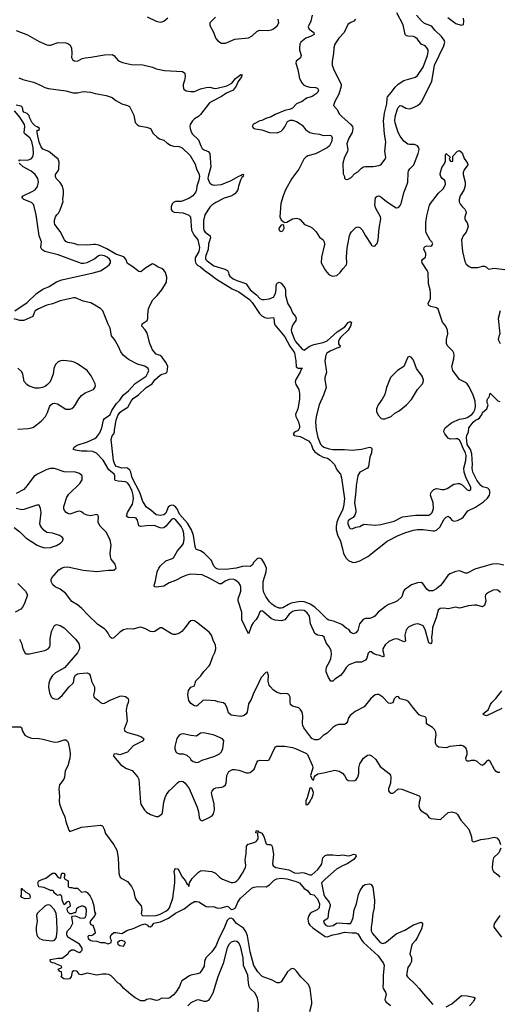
# Model space of a CAD drawing. Header units: inches. Extents: x 2134017 to 2292458, y 756222 to 916513.
# Tile 286 of 387: x 2222548 to 2227544, y 892085 to 902344. Entities that reach past the tile are written whole.
import ezdxf

# ---------------------------------------------------------------- set-up
doc = ezdxf.new("R2010")
doc.units = ezdxf.units.IN
doc.header["$MEASUREMENT"] = 0
doc.layers.add('C2829', color=7, linetype='Continuous')
doc.layers.add('C2920', color=7, linetype='Continuous')

msp = doc.modelspace()

# ---------------------------------------------------------------- linework, layer by layer
at = {"layer": 'C2829', "color": 5}
for points, elevation in [([(2222497, 899310), (2222624, 899396), (2222723, 899490), (2222790, 899536), (2222855, 899565), (2222930, 899612), (2222987, 899633), (2223314, 899706), (2223390, 899728), (2223450, 899765), (2223479, 899790), (2223492, 899810), (2223492, 899830), (2223482, 899850), (2223459, 899870), (2223430, 899884), (2223390, 899890), (2223370, 899884), (2223329, 899851), (2223248, 899812), (2223217, 899803), (2223190, 899803), (2222950, 899894), (2222810, 899930), (2222779, 899950), (2222769, 899970), (2222772, 900000)], 280), ([(2223316, 900000), (2223255, 899995), (2223150, 899997), (2223142, 900000)], 260), ([(2227590, 896660), (2227530, 896673), (2227470, 896671), (2227290, 896620), (2227210, 896577), (2227190, 896578), (2227130, 896600), (2227090, 896595), (2227030, 896570), (2227006, 896554), (2226950, 896470), (2226930, 896447), (2226890, 896412), (2226850, 896394), (2226810, 896393), (2226789, 896410), (2226746, 896470), (2226730, 896479), (2226690, 896477), (2226630, 896455), (2226557, 896403), (2226547, 896390), (2226528, 896332), (2226483, 896290), (2226450, 896271), (2226390, 896250), (2226357, 896230), (2226283, 896170), (2226247, 896130), (2226230, 896118), (2226194, 896106), (2226150, 896105), (2226125, 896095), (2226088, 896050), (2226070, 895981), (2226050, 895957), (2226025, 895945), (2225998, 895958), (2225975, 895990), (2225950, 896004), (2225903, 896043), (2225816, 896076), (2225768, 896088), (2225750, 896098), (2225679, 896170), (2225621, 896221), (2225574, 896254), (2225533, 896273), (2225510, 896279), (2225470, 896282), (2225377, 896263), (2225348, 896252), (2225290, 896217), (2225270, 896212), (2225250, 896214), (2225210, 896230), (2225170, 896257), (2225150, 896278), (2225110, 896334), (2225090, 896374), (2225083, 896410), (2225083, 896490), (2225114, 896590), (2225117, 896630), (2225099, 896679), (2225070, 896724), (2225050, 896733), (2225030, 896730), (2225017, 896723), (2224985, 896690), (2224970, 896661), (2224950, 896646), (2224910, 896650), (2224870, 896647), (2224803, 896630), (2224696, 896616), (2224610, 896618), (2224590, 896628), (2224570, 896650), (2224544, 896710), (2224470, 896787), (2224430, 896810), (2224390, 896822), (2224382, 896830), (2224374, 896854), (2224358, 896970), (2224336, 897030), (2224297, 897097), (2224213, 897190), (2224188, 897248), (2224170, 897269), (2224150, 897282), (2224130, 897285), (2224110, 897278), (2224096, 897264), (2224070, 897203), (2224050, 897185), (2224010, 897178), (2223970, 897184), (2223914, 897234), (2223870, 897264), (2223830, 897324), (2223799, 897419), (2223719, 897570), (2223706, 897630), (2223695, 897650), (2223670, 897670), (2223650, 897674), (2223610, 897671), (2223570, 897685), (2223557, 897690), (2223538, 897710), (2223525, 897750), (2223500, 897970), (2223511, 898009), (2223529, 898030), (2223536, 898050), (2223535, 898070), (2223551, 898171), (2223570, 898220), (2223590, 898250), (2223610, 898270), (2223675, 898305), (2223710, 898369), (2223730, 898396), (2223785, 898435), (2223865, 898510), (2223927, 898550), (2223955, 898590), (2224010, 898639), (2224030, 898651), (2224070, 898660), (2224084, 898676), (2224090, 898730), (2224072, 898770), (2224029, 898830), (2224010, 898844), (2223970, 898860), (2223930, 898905), (2223902, 898970), (2223877, 899077), (2223854, 899114), (2223819, 899150), (2223825, 899175), (2223875, 899210), (2223882, 899230), (2223882, 899270), (2223890, 899330), (2223906, 899374), (2223935, 899425), (2223981, 899470), (2224030, 899529), (2224077, 899610), (2224080, 899660), (2224067, 899710), (2224050, 899734), (2224030, 899750), (2223990, 899766), (2223950, 899792), (2223930, 899799), (2223861, 899759), (2223810, 899715), (2223790, 899721), (2223716, 899776), (2223670, 899804), (2223652, 899850), (2223634, 899874), (2223550, 899901), (2223457, 899957), (2223373, 899993), (2223336, 900000)], 260), ([(2224414, 900000), (2224421, 899970), (2224414, 899930), (2224376, 899864), (2224374, 899830), (2224384, 899804), (2224404, 899784), (2224430, 899769), (2224483, 899723), (2224510, 899707), (2224599, 899639), (2224761, 899541), (2224830, 899509), (2224942, 899430), (2224970, 899398), (2225044, 899284), (2225070, 899258), (2225101, 899241), (2225130, 899235), (2225190, 899240), (2225200, 899210), (2225199, 899190), (2225204, 899164), (2225310, 899041), (2225363, 898943), (2225410, 898871), (2225424, 898790), (2225428, 898728), (2225450, 898712), (2225492, 898712), (2225480, 898700), (2225470, 898670), (2225424, 898596), (2225418, 898570), (2225424, 898544), (2225454, 898490), (2225461, 898450), (2225462, 898390), (2225446, 898290), (2225422, 898230), (2225423, 898210), (2225453, 898153), (2225463, 898110), (2225463, 898090), (2225450, 898062), (2225410, 898046), (2225396, 898030), (2225406, 898010), (2225470, 898000), (2225555, 897955), (2225578, 897930), (2225589, 897910), (2225601, 897870), (2225621, 897841), (2225670, 897805), (2225710, 897787), (2225754, 897774), (2225779, 897759), (2225827, 897710), (2225852, 897652), (2225888, 897608), (2225899, 897570), (2225930, 897350), (2225920, 897270), (2225910, 897233), (2225868, 897152), (2225852, 897110), (2225844, 897064), (2225844, 897030), (2225858, 896978), (2225888, 896910), (2225912, 896830), (2225921, 896781), (2225950, 896732), (2225974, 896710), (2226010, 896691), (2226030, 896687), (2226050, 896690), (2226090, 896705), (2226173, 896750), (2226374, 896910), (2226490, 896969), (2226570, 897000), (2226650, 897026), (2226690, 897033), (2226751, 897031), (2226850, 897017), (2226870, 897018), (2226890, 897026), (2226923, 897057), (2226970, 897139), (2226990, 897162), (2227010, 897170), (2227030, 897156), (2227049, 897129), (2227070, 897118), (2227110, 897126), (2227150, 897147), (2227170, 897163), (2227215, 897225), (2227297, 897263), (2227379, 897321), (2227420, 897359), (2227442, 897390), (2227446, 897410), (2227445, 897430), (2227438, 897450), (2227423, 897463), (2227370, 897478), (2227350, 897490), (2227310, 897545), (2227268, 897630), (2227262, 897670), (2227266, 897710), (2227259, 897819), (2227244, 897864), (2227210, 897916), (2227201, 897990), (2227205, 898010), (2227223, 898050), (2227228, 898090), (2227239, 898110), (2227270, 898151), (2227295, 898170), (2227320, 898180), (2227342, 898198), (2227365, 898235), (2227370, 898251), (2227415, 898290), (2227429, 898330), (2227419, 898350), (2227416, 898384), (2227423, 898397), (2227438, 898410), (2227450, 898454), (2227530, 898371), (2227550, 898365)], 260), ([(2224514, 900000), (2224512, 899950), (2224487, 899887), (2224482, 899870), (2224484, 899850), (2224501, 899830), (2224570, 899778), (2224684, 899744), (2224711, 899731), (2224724, 899710), (2224727, 899690), (2224737, 899670), (2224770, 899644), (2224810, 899625), (2224883, 899603), (2224907, 899590), (2224949, 899530), (2225016, 899476), (2225050, 899440), (2225070, 899429), (2225093, 899427), (2225145, 899435), (2225190, 899452), (2225214, 899490), (2225220, 899530), (2225218, 899570), (2225226, 899594), (2225230, 899600), (2225250, 899608), (2225270, 899599), (2225311, 899550), (2225316, 899530), (2225315, 899470), (2225342, 899382), (2225373, 899333), (2225391, 899290), (2225420, 899250), (2225427, 899230), (2225424, 899210), (2225396, 899170), (2225381, 899139), (2225376, 899110), (2225379, 899090), (2225410, 899010), (2225422, 898990), (2225490, 898910), (2225510, 898902), (2225563, 898937), (2225610, 898959), (2225710, 898982), (2225750, 898998), (2225855, 899090), (2225936, 899144), (2225970, 899187), (2225990, 899200), (2226003, 899190), (2225993, 899150), (2225971, 899110), (2225889, 899031), (2225874, 899010), (2225868, 898990), (2225868, 898968), (2225875, 898955), (2225885, 898950), (2225881, 898930), (2225850, 898922), (2225781, 898890), (2225747, 898870), (2225735, 898850), (2225725, 898790), (2225743, 898670), (2225727, 898613), (2225727, 898593), (2225740, 898510), (2225714, 898430), (2225668, 898332), (2225635, 898210), (2225629, 898150), (2225635, 898070), (2225653, 897990), (2225682, 897922), (2225690, 897909), (2225716, 897890), (2225770, 897871), (2225810, 897864), (2225930, 897867), (2226010, 897858), (2226110, 897870), (2226190, 897890), (2226206, 897886), (2226215, 897875), (2226214, 897830), (2226195, 897785), (2226180, 897690), (2226171, 897670), (2226090, 897631), (2226070, 897593), (2226052, 897492), (2226050, 897430), (2226034, 897310), (2226050, 897230), (2226049, 897211), (2226038, 897182), (2226023, 897157), (2225990, 897141), (2225970, 897123), (2225965, 897110), (2225966, 897090), (2225984, 897050), (2225990, 897044), (2226010, 897039), (2226050, 897055), (2226090, 897063), (2226133, 897087), (2226250, 897077), (2226310, 897084), (2226450, 897119), (2226535, 897165), (2226670, 897182), (2226810, 897183), (2226830, 897195), (2226843, 897210), (2226858, 897250), (2226856, 897310), (2226828, 897390), (2226830, 897410), (2226836, 897424), (2226863, 897450), (2226890, 897458), (2226950, 897448), (2226971, 897449), (2227000, 897460), (2227070, 897503), (2227111, 897511), (2227130, 897510), (2227158, 897498), (2227210, 897444), (2227230, 897438), (2227246, 897450), (2227247, 897470), (2227196, 897576), (2227177, 897630), (2227176, 897670), (2227194, 897750), (2227197, 897803), (2227191, 897830), (2227163, 897883), (2227148, 897930), (2227130, 897962), (2227110, 897975), (2227090, 897978), (2227033, 897973), (2227010, 897984), (2226975, 898030), (2226967, 898050), (2226968, 898070), (2226980, 898090), (2227050, 898147), (2227130, 898180), (2227190, 898191), (2227210, 898198), (2227256, 898230), (2227276, 898250), (2227290, 898278), (2227295, 898315), (2227292, 898370), (2227273, 898430), (2227230, 898519), (2227210, 898550), (2227190, 898565), (2227130, 898595), (2227060, 898690), (2227051, 898730), (2227069, 898810), (2227073, 898850), (2227069, 898870), (2227058, 898890), (2227004, 898944), (2226993, 898970), (2226993, 899010), (2227008, 899070), (2227003, 899110), (2226986, 899150), (2226953, 899193), (2226907, 899327), (2226890, 899342), (2226830, 899356), (2226806, 899370), (2226804, 899390), (2226826, 899434), (2226827, 899493), (2226823, 899530), (2226806, 899590), (2226802, 899710), (2226792, 899732), (2226740, 899810), (2226736, 899830), (2226746, 899850), (2226775, 899870), (2226780, 899890), (2226777, 899910), (2226757, 899950), (2226760, 899970), (2226770, 899979), (2226790, 899987), (2226830, 899984), (2226841, 899990), (2226847, 900000)], 280), ([(2225723, 900000), (2225692, 899870), (2225689, 899810), (2225734, 899730), (2225768, 899690), (2225790, 899677), (2225810, 899673), (2225850, 899680), (2225887, 899710), (2225913, 899747), (2225951, 899789), (2225956, 899810), (2225953, 899870), (2225958, 899962), (2225965, 900000)], 320), ([(2226208, 900000), (2226210, 899996), (2226230, 899985), (2226250, 899988), (2226260, 900000)], 320), ([(2227153, 900000), (2227159, 899930), (2227184, 899824), (2227198, 899798), (2227230, 899771), (2227250, 899763), (2227320, 899760), (2227370, 899775), (2227390, 899774), (2227410, 899764), (2227430, 899743), (2227490, 899755), (2227601, 899741)], 280), ([(2227557, 896377), (2227530, 896399), (2227510, 896404), (2227480, 896400), (2227430, 896376), (2227410, 896360), (2227401, 896350), (2227396, 896330), (2227403, 896290), (2227397, 896263), (2227390, 896239), (2227370, 896226), (2227310, 896245), (2227285, 896245), (2227222, 896238), (2227130, 896214), (2227090, 896222), (2227010, 896205), (2226967, 896213), (2226929, 896210), (2226907, 896190), (2226887, 896113), (2226848, 896010), (2226846, 895954), (2226836, 895910), (2226842, 895870), (2226837, 895850), (2226830, 895842), (2226810, 895850), (2226771, 895991), (2226750, 896027), (2226710, 896047), (2226690, 896050), (2226658, 896042), (2226603, 896017), (2226575, 895985), (2226560, 895930), (2226568, 895870), (2226550, 895863), (2226490, 895889), (2226470, 895892), (2226450, 895890), (2226394, 895866), (2226354, 895830), (2226330, 895790), (2226329, 895769), (2226341, 895730), (2226340, 895710), (2226330, 895706), (2226299, 895719), (2226265, 895725), (2226237, 895737), (2226210, 895759), (2226190, 895757), (2226178, 895742), (2226164, 895690), (2226150, 895670), (2226110, 895651), (2226050, 895649), (2225978, 895622), (2225947, 895593), (2225922, 895550), (2225890, 895510), (2225830, 895471), (2225810, 895453), (2225790, 895450), (2225763, 895490), (2225741, 895550), (2225740, 895570), (2225744, 895596), (2225780, 895660), (2225790, 895687), (2225797, 895730), (2225791, 895770), (2225770, 895808), (2225739, 895850), (2225721, 895910), (2225703, 895923), (2225650, 895932), (2225622, 895950), (2225576, 896050), (2225565, 896130), (2225543, 896163), (2225510, 896188), (2225470, 896193), (2225414, 896186), (2225390, 896178), (2225356, 896150), (2225310, 896091), (2225270, 896081), (2225209, 896089), (2225170, 896101), (2225090, 896169), (2225070, 896183), (2225060, 896180), (2225050, 896173), (2225032, 896130), (2225010, 896094), (2224980, 896060), (2224961, 896030), (2224950, 895989), (2224930, 895944), (2224898, 896018), (2224860, 896090), (2224860, 896170), (2224825, 896290), (2224825, 896310), (2224850, 896391), (2224852, 896430), (2224848, 896448), (2224830, 896476), (2224790, 896506), (2224770, 896513), (2224730, 896510), (2224687, 896493), (2224650, 896467), (2224630, 896466), (2224530, 896523), (2224450, 896558), (2224330, 896566), (2224290, 896557), (2224242, 896538), (2224170, 896501), (2224104, 896476), (2224050, 896441), (2223972, 896432), (2223955, 896435), (2223950, 896442), (2223947, 896450), (2223963, 896497), (2223979, 896590), (2223997, 896630), (2224011, 896650), (2224070, 896706), (2224130, 896725), (2224150, 896738), (2224190, 896810), (2224238, 896862), (2224253, 896887), (2224261, 896930), (2224259, 896990), (2224248, 897030), (2224230, 897064), (2224170, 897137), (2224150, 897145), (2224130, 897135), (2224070, 897065), (2224050, 897051), (2224030, 897045), (2224010, 897049), (2223950, 897073), (2223869, 897071), (2223810, 897062), (2223790, 897070), (2223776, 897130), (2223761, 897150), (2223750, 897155), (2223677, 897157), (2223660, 897170), (2223669, 897210), (2223723, 897297), (2223734, 897350), (2223731, 897390), (2223719, 897430), (2223690, 897490), (2223673, 897513), (2223650, 897529), (2223574, 897534), (2223543, 897543), (2223539, 897550), (2223540, 897590), (2223531, 897610), (2223475, 897655), (2223416, 897756), (2223347, 897827), (2223310, 897843), (2223251, 897849), (2223190, 897847), (2223130, 897859), (2223105, 897870), (2223115, 897890), (2223148, 897910), (2223254, 897946), (2223330, 897980), (2223350, 897996), (2223381, 898039), (2223405, 898090), (2223419, 898170), (2223430, 898187), (2223470, 898212), (2223490, 898230), (2223509, 898271), (2223556, 898344), (2223590, 898380), (2223625, 898430), (2223682, 898478), (2223750, 898553), (2223846, 898614), (2223864, 898630), (2223887, 898670), (2223893, 898690), (2223886, 898710), (2223850, 898735), (2223775, 898755), (2223682, 898802), (2223624, 898850), (2223602, 898882), (2223577, 898937), (2223536, 899010), (2223505, 899050), (2223491, 899130), (2223470, 899170), (2223415, 899310), (2223390, 899335), (2223290, 899395), (2223210, 899410), (2223130, 899444), (2223110, 899446), (2222970, 899415), (2222890, 899384), (2222830, 899369), (2222742, 899330), (2222709, 899310), (2222697, 899290), (2222685, 899250), (2222590, 899209), (2222550, 899208), (2222490, 899226)], 280), ([(2227553, 899310), (2227533, 899230), (2227550, 899070), (2227538, 899042), (2227532, 899010), (2227552, 898970)], 280), ([(2222530, 898078), (2222635, 898085), (2222669, 898090), (2222690, 898099), (2222770, 898162), (2222815, 898210), (2222838, 898250), (2222857, 898310), (2222870, 898328), (2222890, 898344), (2222910, 898349), (2222941, 898341), (2223030, 898287), (2223070, 898286), (2223090, 898294), (2223110, 898309), (2223130, 898334), (2223165, 898395), (2223191, 898429), (2223230, 898456), (2223315, 898490), (2223331, 898510), (2223337, 898530), (2223335, 898550), (2223292, 898632), (2223250, 898690), (2223150, 898758), (2223116, 898776), (2223090, 898783), (2223007, 898793), (2222972, 898788), (2222950, 898780), (2222922, 898750), (2222902, 898710), (2222897, 898650), (2222865, 898570), (2222839, 898541), (2222816, 898524), (2222784, 898510), (2222750, 898503), (2222710, 898505), (2222647, 898527), (2222622, 898542), (2222595, 898575), (2222582, 898650), (2222570, 898675), (2222530, 898712)], 320), ([(2227550, 894501), (2227530, 894501), (2227510, 894512), (2227495, 894530), (2227450, 894615), (2227430, 894627), (2227410, 894619), (2227390, 894590), (2227370, 894574), (2227350, 894579), (2227313, 894613), (2227290, 894624), (2227250, 894625), (2227230, 894618), (2227210, 894618), (2227199, 894630), (2227196, 894650), (2227208, 894690), (2227210, 894715), (2227197, 894750), (2227170, 894774), (2227150, 894783), (2227130, 894783), (2227030, 894771), (2226990, 894758), (2226910, 894763), (2226890, 894782), (2226880, 894810), (2226879, 894850), (2226885, 894890), (2226882, 894922), (2226868, 894948), (2226848, 894968), (2226786, 895006), (2226787, 895050), (2226781, 895070), (2226770, 895079), (2226730, 895089), (2226710, 895102), (2226649, 895170), (2226599, 895239), (2226570, 895255), (2226539, 895259), (2226510, 895269), (2226490, 895293), (2226470, 895289), (2226450, 895269), (2226433, 895227), (2226410, 895218), (2226390, 895224), (2226330, 895285), (2226290, 895313), (2226270, 895314), (2226250, 895308), (2226204, 895270), (2226136, 895184), (2226044, 895136), (2225990, 895093), (2225970, 895061), (2225962, 895030), (2225949, 895011), (2225930, 895001), (2225870, 894999), (2225842, 894990), (2225810, 894968), (2225751, 894909), (2225710, 894884), (2225670, 894846), (2225650, 894839), (2225621, 894841), (2225590, 894854), (2225507, 894967), (2225496, 894990), (2225493, 895010), (2225496, 895090), (2225490, 895130), (2225470, 895161), (2225454, 895174), (2225390, 895190), (2225370, 895209), (2225365, 895230), (2225365, 895285), (2225352, 895312), (2225330, 895322), (2225270, 895320), (2225230, 895332), (2225190, 895358), (2225157, 895397), (2225147, 895410), (2225135, 895450), (2225140, 895510), (2225130, 895544), (2225110, 895543), (2225064, 895490), (2225014, 895386), (2224985, 895335), (2224958, 895262), (2224930, 895217), (2224918, 895130), (2224907, 895110), (2224887, 895093), (2224850, 895085), (2224750, 895099), (2224723, 895123), (2224710, 895170), (2224690, 895210), (2224670, 895227), (2224610, 895237), (2224587, 895247), (2224487, 895253), (2224455, 895250), (2224401, 895199), (2224390, 895192), (2224370, 895193), (2224330, 895218), (2224310, 895249), (2224299, 895310), (2224307, 895353), (2224330, 895388), (2224370, 895403), (2224374, 895430), (2224384, 895456), (2224433, 895507), (2224466, 895554), (2224522, 895610), (2224533, 895630), (2224559, 895710), (2224580, 895750), (2224592, 895790), (2224588, 895830), (2224565, 895870), (2224546, 895930), (2224523, 895963), (2224390, 896066), (2224370, 896080), (2224350, 896085), (2224330, 896080), (2224310, 896063), (2224273, 896010), (2224237, 895970), (2224207, 895950), (2224170, 895937), (2224150, 895937), (2224130, 895944), (2224030, 896007), (2224010, 896007), (2223955, 895970), (2223930, 895966), (2223910, 895970), (2223850, 896002), (2223810, 896013), (2223790, 896011), (2223730, 895993), (2223670, 895996), (2223630, 895986), (2223590, 895962), (2223530, 895904), (2223510, 895896), (2223490, 895910), (2223470, 895952), (2223450, 895979), (2223430, 895998), (2223363, 896043), (2223260, 896140), (2223195, 896210), (2223150, 896248), (2223090, 896282), (2223025, 896370), (2222970, 896410), (2222916, 896436), (2222894, 896454), (2222876, 896490), (2222875, 896510), (2222882, 896530), (2222957, 896610), (2222990, 896634), (2223010, 896641), (2223050, 896642), (2223210, 896609), (2223350, 896596), (2223468, 896608), (2223530, 896608), (2223553, 896630), (2223541, 896670), (2223502, 896722), (2223492, 896750), (2223491, 896790), (2223499, 896870), (2223490, 896926), (2223450, 897003), (2223386, 897066), (2223371, 897090), (2223365, 897110), (2223368, 897168), (2223361, 897181), (2223349, 897189), (2223290, 897176), (2223250, 897180), (2223216, 897196), (2223190, 897215), (2223170, 897222), (2223150, 897220), (2223070, 897193), (2223050, 897198), (2223032, 897210), (2223015, 897230), (2223008, 897248), (2223008, 897270), (2223037, 897370), (2223060, 897400), (2223175, 897510), (2223197, 897550), (2223200, 897570), (2223198, 897590), (2223170, 897616), (2223130, 897631), (2223010, 897633), (2222910, 897668), (2222870, 897667), (2222830, 897658), (2222732, 897610), (2222696, 897584), (2222627, 897490), (2222590, 897450), (2222510, 897407)], 320), ([(2222490, 897052), (2222549, 897009), (2222610, 896946), (2222730, 896869), (2222770, 896850), (2222810, 896842), (2222870, 896843), (2222930, 896865), (2222972, 896890), (2222992, 896910), (2223001, 896930), (2222999, 896939), (2222995, 896950), (2222961, 896970), (2222890, 896992), (2222830, 897002), (2222802, 897022), (2222777, 897050), (2222764, 897070), (2222758, 897090), (2222770, 897210), (2222765, 897250), (2222750, 897285), (2222726, 897286), (2222590, 897240), (2222570, 897238), (2222510, 897252)], 340), ([(2222529, 896469), (2222607, 896390), (2222628, 896350), (2222599, 896261), (2222578, 896222), (2222558, 896202), (2222502, 896170)], 320), ([(2222547, 895890), (2222565, 895846), (2222579, 895790), (2222603, 895743), (2222616, 895736), (2222650, 895735), (2222809, 895770), (2222846, 895790), (2222860, 895810), (2222864, 895830), (2222866, 895894), (2222880, 895970), (2222910, 896030), (2222930, 896042), (2222970, 896031), (2223010, 896006), (2223130, 895890), (2223163, 895843), (2223170, 895810), (2223169, 895790), (2223150, 895747), (2223014, 895590), (2222922, 895538), (2222890, 895510), (2222866, 895474), (2222851, 895430), (2222847, 895390), (2222857, 895330), (2222874, 895290), (2222890, 895275), (2222910, 895266), (2222930, 895264), (2222950, 895269), (2222990, 895304), (2223060, 895390), (2223103, 895430), (2223112, 895450), (2223116, 895490), (2223130, 895515), (2223150, 895528), (2223170, 895533), (2223250, 895539), (2223270, 895527), (2223281, 895510), (2223297, 895450), (2223326, 895390), (2223326, 895350), (2223317, 895310), (2223321, 895290), (2223330, 895278), (2223370, 895250), (2223391, 895230), (2223410, 895220), (2223430, 895221), (2223490, 895254), (2223590, 895296), (2223610, 895299), (2223651, 895291), (2223676, 895270), (2223680, 895250), (2223677, 895230), (2223664, 895190), (2223658, 895150), (2223666, 895034), (2223636, 894950), (2223644, 894930), (2223670, 894917), (2223770, 894890), (2223816, 894870), (2223841, 894850), (2223834, 894830), (2223730, 894777), (2223670, 894712), (2223590, 894685), (2223554, 894694), (2223530, 894691), (2223526, 894670), (2223600, 894580), (2223661, 894541), (2223720, 894520), (2223780, 894450), (2223789, 894429), (2223806, 894186), (2223810, 894170), (2223848, 894108), (2223870, 894086), (2223910, 894064), (2223970, 894043), (2223990, 894042), (2224030, 894065), (2224037, 894083), (2224049, 894190), (2224062, 894238), (2224076, 894270), (2224106, 894310), (2224141, 894339), (2224190, 894393), (2224210, 894407), (2224230, 894410), (2224250, 894406), (2224270, 894390), (2224312, 894332), (2224398, 894138), (2224410, 894090), (2224416, 894030), (2224426, 894006), (2224450, 893996), (2224523, 894030), (2224551, 894049), (2224568, 894070), (2224577, 894110), (2224574, 894170), (2224548, 894270), (2224546, 894290), (2224553, 894307), (2224570, 894329), (2224590, 894339), (2224653, 894347), (2224670, 894353), (2224690, 894370), (2224698, 894390), (2224706, 894470), (2224728, 894512), (2224765, 894530), (2224790, 894530), (2224830, 894523), (2224910, 894496), (2224930, 894495), (2224950, 894499), (2224990, 894535), (2225017, 894603), (2225030, 894620), (2225051, 894629), (2225130, 894626), (2225147, 894633), (2225204, 894756), (2225213, 894767), (2225227, 894773), (2225310, 894774), (2225390, 894761), (2225428, 894748), (2225537, 894697), (2225546, 894686), (2225597, 894570), (2225600, 894550), (2225595, 894525), (2225576, 894470), (2225590, 894434), (2225602, 894422), (2225610, 894422), (2225615, 894450), (2225629, 894470), (2225653, 894487), (2225730, 894500), (2225830, 894524), (2225875, 894515), (2225912, 894492), (2225932, 894470), (2225952, 894432), (2225970, 894418), (2226030, 894414), (2226050, 894421), (2226071, 894450), (2226080, 894490), (2226081, 894550), (2226091, 894590), (2226130, 894650), (2226170, 894680), (2226190, 894683), (2226220, 894670), (2226257, 894637), (2226301, 894561), (2226398, 894490), (2226412, 894472), (2226415, 894450), (2226412, 894389), (2226388, 894330), (2226388, 894310), (2226402, 894290), (2226410, 894286), (2226435, 894285), (2226450, 894292), (2226490, 894330), (2226528, 894328), (2226710, 894258), (2226716, 894250), (2226719, 894230), (2226708, 894192), (2226704, 894150), (2226717, 894117), (2226730, 894099), (2226781, 894070), (2226801, 894050), (2226810, 894031), (2226830, 894021), (2226930, 894011), (2227010, 894084), (2227050, 894089), (2227095, 894075), (2227110, 894063), (2227142, 894002), (2227225, 893910), (2227253, 893830), (2227258, 893790), (2227270, 893777), (2227290, 893780), (2227350, 893801), (2227430, 893813), (2227490, 893828), (2227518, 893818), (2227543, 893790), (2227557, 893750)], 320), ([(2227570, 895166), (2227410, 895091), (2227382, 895102), (2227372, 895110), (2227427, 895153), (2227451, 895210), (2227465, 895230), (2227508, 895270), (2227570, 895350)], 280), ([(2222430, 894976), (2222556, 894976), (2222568, 894968), (2222577, 894930), (2222602, 894890), (2222632, 894872), (2222670, 894857), (2222750, 894855), (2222790, 894849), (2222910, 894815), (2222950, 894821), (2223010, 894839), (2223030, 894839), (2223045, 894825), (2223051, 894811), (2223069, 894730), (2223074, 894690), (2223069, 894650), (2223050, 894570), (2223023, 894517), (2223016, 894450), (2223007, 894430), (2222963, 894370), (2222954, 894330), (2222962, 894250), (2222958, 894210), (2222964, 894170), (2222994, 894090), (2223019, 894039), (2223029, 893990), (2223059, 893899), (2223070, 893885), (2223190, 893932), (2223390, 893950), (2223410, 893943), (2223429, 893909), (2223443, 893863), (2223530, 893746), (2223560, 893690), (2223575, 893610), (2223581, 893450), (2223586, 893426), (2223595, 893410), (2223610, 893397), (2223670, 893365), (2223714, 893314), (2223732, 893270), (2223752, 893190), (2223770, 893159), (2223812, 893112), (2223817, 893097), (2223820, 893070), (2223814, 893030), (2223822, 893010), (2223885, 893005), (2223970, 893011), (2224010, 893025), (2224070, 893056), (2224092, 893070), (2224107, 893090), (2224143, 893190), (2224163, 893350), (2224163, 893423), (2224157, 893470), (2224163, 893490), (2224170, 893499), (2224190, 893495), (2224210, 893475), (2224238, 893418), (2224274, 893370), (2224290, 893341), (2224305, 893330), (2224310, 893314), (2224317, 893350), (2224344, 893396), (2224410, 893462), (2224430, 893475), (2224450, 893479), (2224550, 893470), (2224587, 893450), (2224630, 893410), (2224659, 893390), (2224750, 893355), (2224770, 893354), (2224790, 893359), (2224810, 893371), (2224830, 893393), (2224870, 893451), (2224901, 893510), (2224903, 893530), (2224895, 893590), (2224907, 893653), (2224910, 893731), (2224928, 893752), (2224990, 893770), (2225010, 893782), (2225032, 893810), (2225028, 893868), (2225009, 893870), (2225012, 893892), (2225030, 893894), (2225038, 893878), (2225050, 893878), (2225070, 893867), (2225090, 893835), (2225116, 893756), (2225129, 893749), (2225156, 893750), (2225170, 893743), (2225177, 893730), (2225191, 893650), (2225182, 893550), (2225188, 893528), (2225217, 893510), (2225350, 893485), (2225410, 893456), (2225448, 893452), (2225490, 893457), (2225510, 893455), (2225570, 893434), (2225590, 893433), (2225653, 893490), (2225685, 893530), (2225694, 893550), (2225704, 893610), (2225730, 893636), (2225750, 893641), (2225810, 893642), (2225870, 893635), (2225910, 893641), (2225970, 893631), (2225990, 893634), (2226030, 893649), (2226045, 893645), (2226054, 893630), (2226030, 893595), (2225959, 893550), (2225910, 893528), (2225848, 893492), (2225730, 893390), (2225693, 893350), (2225715, 893230), (2225726, 893206), (2225771, 893150), (2225782, 893122), (2225783, 893110), (2225763, 893050), (2225756, 892984), (2225748, 892972), (2225711, 892950), (2225718, 892930), (2225730, 892916), (2225750, 892903), (2225770, 892900), (2225814, 892906), (2225849, 892931), (2225866, 892934), (2225954, 892926), (2225992, 892928), (2226008, 892952), (2226023, 892990), (2226032, 893070), (2226056, 893130), (2226078, 893230), (2226095, 893270), (2226130, 893324), (2226146, 893334), (2226190, 893339), (2226210, 893334), (2226225, 893305), (2226243, 893170), (2226239, 893090), (2226225, 893030), (2226217, 892930), (2226208, 892890), (2226209, 892850), (2226223, 892823), (2226303, 892730), (2226330, 892720), (2226350, 892724), (2226370, 892736), (2226470, 892818), (2226561, 892859), (2226650, 892913), (2226730, 892942), (2226745, 892930), (2226745, 892910), (2226732, 892872), (2226690, 892783), (2226672, 892750), (2226637, 892710), (2226628, 892690), (2226613, 892610), (2226629, 892570), (2226630, 892530), (2226616, 892504), (2226590, 892470), (2226576, 892390), (2226586, 892370), (2226672, 892292), (2226710, 892250), (2226750, 892198), (2226850, 892084)], 280), ([(2227559, 893710), (2227538, 893662), (2227483, 893610), (2227476, 893584), (2227470, 893510), (2227473, 893490), (2227484, 893470), (2227530, 893434), (2227550, 893411)], 320), ([(2225570, 892010), (2225591, 892090), (2225591, 892110), (2225573, 892250), (2225555, 892290), (2225478, 892370), (2225431, 892431), (2225410, 892450), (2225390, 892457), (2225370, 892450), (2225337, 892423), (2225270, 892319), (2225250, 892307), (2225230, 892309), (2225170, 892341), (2225090, 892367), (2225070, 892379), (2225030, 892424), (2224988, 892490), (2224950, 892630), (2224919, 892799), (2224902, 892842), (2224878, 892878), (2224806, 892926), (2224772, 892971), (2224750, 892981), (2224730, 892978), (2224710, 892957), (2224675, 892870), (2224624, 892776), (2224590, 892690), (2224550, 892630), (2224486, 892570), (2224473, 892530), (2224470, 892482), (2224439, 892430), (2224419, 892410), (2224399, 892401), (2224330, 892390), (2224317, 892383), (2224237, 892330), (2224225, 892310), (2224213, 892270), (2224174, 892210), (2224150, 892183), (2224110, 892154), (2224090, 892147), (2224030, 892149), (2223990, 892129), (2223970, 892126), (2223910, 892143), (2223870, 892135), (2223850, 892122), (2223810, 892122), (2223750, 892154), (2223706, 892186), (2223633, 892250), (2223594, 892294), (2223569, 892310), (2223501, 892381), (2223475, 892395), (2223450, 892400), (2223410, 892400), (2223350, 892388), (2223250, 892410), (2223190, 892392), (2223170, 892397), (2223150, 892422), (2223138, 892430), (2223110, 892433), (2223096, 892424), (2223085, 892370), (2223065, 892350), (2223050, 892347), (2223008, 892350), (2222978, 892370), (2222986, 892390), (2222982, 892422), (2222967, 892427), (2222949, 892450), (2222986, 892470), (2222982, 892482), (2222930, 892502), (2222910, 892515), (2222890, 892518), (2222869, 892529), (2222866, 892550), (2222950, 892566), (2222990, 892565), (2223048, 892610), (2223064, 892636), (2223087, 892653), (2223110, 892651), (2223150, 892631), (2223170, 892626), (2223185, 892635), (2223198, 892650), (2223199, 892670), (2223169, 892710), (2223050, 892783), (2223039, 892810), (2223040, 892830), (2223046, 892850), (2223077, 892883), (2223101, 892930), (2223090, 892994), (2223098, 893002), (2223130, 893005), (2223174, 892986), (2223216, 892984), (2223229, 892991), (2223239, 893010), (2223244, 893070), (2223235, 893090), (2223222, 893102), (2223210, 893109), (2223190, 893109), (2223163, 893097), (2223141, 893079), (2223130, 893038), (2223110, 893038), (2223090, 893026), (2223070, 893028), (2223049, 893050), (2223043, 893077), (2223046, 893090), (2223078, 893110), (2223075, 893135), (2223066, 893150), (2223055, 893155), (2223034, 893150), (2223022, 893130), (2223010, 893122), (2222989, 893170), (2222988, 893210), (2222970, 893228), (2222950, 893218), (2222930, 893225), (2222905, 893250), (2222902, 893262), (2222889, 893269), (2222868, 893270), (2222802, 893302), (2222746, 893310), (2222735, 893350), (2222748, 893370), (2222788, 893390), (2222821, 893399), (2222890, 893450), (2222912, 893450), (2222950, 893405), (2222962, 893402), (2222970, 893394), (2222976, 893404), (2222978, 893430), (2222986, 893450), (2223011, 893451), (2223018, 893430), (2223012, 893410), (2223013, 893393), (2223051, 893370), (2223054, 893310), (2223070, 893302), (2223090, 893302), (2223110, 893294), (2223150, 893294), (2223190, 893252), (2223230, 893259), (2223251, 893250), (2223281, 893210), (2223301, 893170), (2223319, 893110), (2223327, 893050), (2223336, 893030), (2223331, 893010), (2223284, 892956), (2223278, 892930), (2223290, 892918), (2223311, 892911), (2223331, 892850), (2223333, 892827), (2223310, 892805), (2223290, 892799), (2223270, 892802), (2223263, 892797), (2223258, 892790), (2223261, 892770), (2223290, 892751), (2223306, 892746), (2223350, 892742), (2223389, 892729), (2223430, 892728), (2223470, 892716), (2223499, 892730), (2223504, 892750), (2223494, 892770), (2223493, 892790), (2223501, 892810), (2223527, 892833), (2223550, 892834), (2223610, 892822), (2223665, 892855), (2223741, 892879), (2223806, 892910), (2223850, 892922), (2223879, 892910), (2223890, 892896), (2223910, 892893), (2223930, 892910), (2223944, 892930), (2224015, 892945), (2224097, 892983), (2224170, 893033), (2224262, 893078), (2224326, 893130), (2224370, 893155), (2224390, 893157), (2224413, 893153), (2224490, 893105), (2224510, 893100), (2224563, 893103), (2224610, 893088), (2224650, 893090), (2224710, 893106), (2224722, 893102), (2224750, 893074), (2224770, 893075), (2224797, 893090), (2224820, 893150), (2224849, 893191), (2224970, 893298), (2224990, 893306), (2225030, 893312), (2225115, 893310), (2225150, 893331), (2225200, 893380), (2225227, 893393), (2225270, 893398), (2225330, 893393), (2225426, 893366), (2225462, 893350), (2225510, 893290), (2225545, 893270), (2225572, 893232), (2225610, 893227), (2225650, 893184), (2225671, 893130), (2225666, 893090), (2225645, 893070), (2225595, 893045), (2225575, 893030), (2225557, 893003), (2225548, 892972), (2225555, 892930), (2225569, 892910), (2225601, 892881), (2225718, 892798), (2225730, 892791), (2225750, 892788), (2225810, 892810), (2225870, 892820), (2225930, 892837), (2226012, 892828), (2226050, 892830), (2226070, 892820), (2226078, 892810), (2226111, 892751), (2226129, 892729), (2226283, 892590), (2226338, 892510), (2226344, 892490), (2226333, 892387), (2226334, 892310), (2226329, 892270), (2226334, 892250), (2226360, 892210), (2226366, 892190), (2226353, 892130), (2226358, 892118), (2226366, 892106), (2226390, 892090), (2226410, 892071)], 260), ([(2227548, 893010), (2227495, 892930), (2227486, 892910), (2227486, 892890), (2227565, 892785)], 320), ([(2225031, 891991), (2225034, 892094), (2225026, 892150), (2225001, 892201), (2224950, 892249), (2224939, 892270), (2224930, 892310), (2224923, 892390), (2224879, 892490), (2224877, 892570), (2224849, 892689), (2224830, 892723), (2224810, 892739), (2224790, 892744), (2224770, 892741), (2224750, 892731), (2224730, 892711), (2224710, 892675), (2224667, 892510), (2224611, 892370), (2224558, 892202), (2224530, 892145), (2224510, 892123), (2224490, 892114), (2224470, 892115), (2224410, 892132), (2224390, 892128), (2224330, 892099), (2224298, 892070)], 280), ([(2226990, 892058), (2227050, 892090), (2227150, 892175), (2227208, 892172), (2227279, 892159), (2227292, 892150), (2227270, 892110), (2227235, 892070)], 280)]:
    msp.add_lwpolyline(points, dxfattribs=dict(at, elevation=elevation))
for points, elevation in [([(2226610, 898833), (2226590, 898829), (2226549, 898731), (2226485, 898690), (2226410, 898617), (2226370, 898510), (2226350, 898437), (2226325, 898390), (2226283, 898330), (2226263, 898290), (2226263, 898263), (2226282, 898222), (2226314, 898190), (2226330, 898184), (2226350, 898185), (2226416, 898210), (2226457, 898243), (2226502, 898270), (2226576, 898330), (2226630, 898386), (2226690, 898491), (2226742, 898550), (2226750, 898567), (2226754, 898590), (2226741, 898630), (2226680, 898710), (2226650, 898797), (2226630, 898825)], 320), ([(2224466, 894914), (2224430, 894910), (2224390, 894879), (2224330, 894884), (2224250, 894903), (2224230, 894901), (2224210, 894889), (2224186, 894854), (2224165, 894770), (2224165, 894745), (2224175, 894715), (2224185, 894705), (2224210, 894696), (2224250, 894693), (2224290, 894681), (2224322, 894650), (2224332, 894632), (2224354, 894614), (2224390, 894604), (2224410, 894609), (2224450, 894630), (2224582, 894670), (2224630, 894694), (2224650, 894716), (2224663, 894750), (2224674, 894830), (2224659, 894850), (2224573, 894890)], 340), ([(2225590, 894338), (2225570, 894338), (2225544, 894236), (2225530, 894206), (2225528, 894168), (2225550, 894166), (2225570, 894192), (2225581, 894219), (2225592, 894230), (2225605, 894270), (2225609, 894290)], 320), ([(2222605, 893185), (2222570, 893198), (2222558, 893210), (2222566, 893230), (2222568, 893292), (2222574, 893290), (2222578, 893278), (2222590, 893274), (2222610, 893252), (2222651, 893231), (2222658, 893202), (2222650, 893188)], 260), ([(2222850, 893122), (2222830, 893119), (2222810, 893109), (2222730, 893030), (2222723, 893010), (2222728, 892950), (2222718, 892890), (2222719, 892850), (2222727, 892807), (2222734, 892790), (2222753, 892770), (2222790, 892757), (2222890, 892745), (2222910, 892752), (2222924, 892770), (2222932, 892788), (2222937, 892850), (2222935, 892970), (2222926, 893030), (2222910, 893070), (2222870, 893114)], 280), ([(2223610, 892749), (2223590, 892745), (2223565, 892730), (2223571, 892710), (2223590, 892696), (2223630, 892692), (2223649, 892730), (2223639, 892739)], 260)]:
    msp.add_lwpolyline(points, close=True, dxfattribs=dict(at, elevation=elevation))
at = {"layer": 'C2920', "color": 5}
for points, elevation in [([(2223875, 902375), (2223970, 902329), (2224010, 902319), (2224030, 902321), (2224050, 902330), (2224090, 902364)], 320), ([(2224588, 902370), (2224544, 902330), (2224530, 902310), (2224529, 902290), (2224534, 902270), (2224562, 902222), (2224590, 902148), (2224610, 902123), (2224650, 902100), (2224690, 902100), (2224790, 902141), (2224930, 902156), (2224970, 902177), (2225019, 902221), (2225047, 902233), (2225130, 902230), (2225170, 902239), (2225190, 902248), (2225230, 902278), (2225246, 902310), (2225241, 902350)], 320), ([(2225595, 902390), (2225581, 902330), (2225552, 902270), (2225564, 902244), (2225613, 902210), (2225614, 902190), (2225578, 902170), (2225530, 902152), (2225478, 902110), (2225467, 902090), (2225461, 902050), (2225462, 902030), (2225479, 901970), (2225472, 901948), (2225429, 901910), (2225424, 901890), (2225445, 901825), (2225464, 901730), (2225485, 901685), (2225505, 901665), (2225532, 901652), (2225570, 901641), (2225630, 901637), (2225650, 901630), (2225659, 901610), (2225652, 901590), (2225635, 901570), (2225596, 901544), (2225535, 901525), (2225490, 901492), (2225430, 901466), (2225390, 901422), (2225370, 901412), (2225310, 901399), (2225210, 901356), (2225169, 901331), (2225110, 901315), (2225070, 901294), (2225050, 901289), (2224990, 901257), (2224981, 901250), (2224971, 901230), (2224987, 901210), (2225005, 901205), (2225070, 901196), (2225150, 901169), (2225230, 901166), (2225270, 901181), (2225290, 901198), (2225311, 901229), (2225338, 901282), (2225364, 901296), (2225390, 901296), (2225430, 901282), (2225470, 901260), (2225490, 901244), (2225530, 901196), (2225570, 901168), (2225610, 901158), (2225670, 901150), (2225710, 901138), (2225770, 901141), (2225790, 901136), (2225796, 901130), (2225803, 901110), (2225797, 901070), (2225774, 901030), (2225751, 901010), (2225630, 900945), (2225550, 900926), (2225530, 900913), (2225508, 900890), (2225455, 900785), (2225382, 900690), (2225315, 900570), (2225292, 900510), (2225269, 900430), (2225259, 900290), (2225270, 900258), (2225296, 900236), (2225310, 900231), (2225330, 900235), (2225390, 900268), (2225430, 900276), (2225458, 900270), (2225470, 900263), (2225515, 900210), (2225570, 900190), (2225595, 900175), (2225635, 900135), (2225670, 900079), (2225710, 900050), (2225721, 900030), (2225724, 900004), (2225723, 900000)], 320), ([(2226046, 902350), (2226028, 902330), (2225990, 902311), (2225967, 902293), (2225928, 902210), (2225872, 902150), (2225832, 902090), (2225819, 902050), (2225815, 901990), (2225803, 901910), (2225804, 901870), (2225818, 901830), (2225896, 901670), (2225895, 901650), (2225872, 901568), (2225829, 901490), (2225817, 901450), (2225850, 901410), (2225880, 901360), (2225906, 901330), (2225998, 901250), (2226013, 901230), (2226019, 901210), (2226011, 901170), (2225976, 901110), (2225961, 901070), (2225957, 901050), (2225965, 900990), (2225961, 900970), (2225930, 900910), (2225915, 900850), (2225916, 900736), (2225931, 900710), (2225931, 900691), (2225941, 900681), (2225950, 900678), (2225970, 900683), (2226001, 900699), (2226040, 900740), (2226070, 900758), (2226110, 900798), (2226130, 900810), (2226150, 900815), (2226230, 900815), (2226290, 900823), (2226310, 900831), (2226356, 900890), (2226362, 900910), (2226353, 900970), (2226363, 901070), (2226349, 901150), (2226338, 901290), (2226349, 901370), (2226372, 901468), (2226374, 901526), (2226379, 901541), (2226422, 901590), (2226458, 901642), (2226490, 901673), (2226550, 901710), (2226670, 901746), (2226690, 901763), (2226750, 901848), (2226797, 901970), (2226804, 902010), (2226802, 902030), (2226790, 902052), (2226770, 902070), (2226730, 902090), (2226690, 902140), (2226670, 902158), (2226650, 902170), (2226591, 902171), (2226576, 902176), (2226562, 902190), (2226544, 902290), (2226475, 902415)], 340), ([(2226260, 900000), (2226270, 900013), (2226282, 900050), (2226291, 900170), (2226308, 900270), (2226305, 900290), (2226258, 900378), (2226246, 900410), (2226255, 900490), (2226270, 900504), (2226290, 900508), (2226310, 900499), (2226368, 900448), (2226470, 900384), (2226493, 900387), (2226510, 900406), (2226521, 900430), (2226551, 900550), (2226585, 900630), (2226590, 900650), (2226593, 900747), (2226599, 900770), (2226611, 900790), (2226653, 900830), (2226700, 900950), (2226709, 900990), (2226705, 901010), (2226691, 901031), (2226662, 901042), (2226610, 901042), (2226590, 901047), (2226550, 901078), (2226511, 901131), (2226491, 901170), (2226460, 901270), (2226456, 901290), (2226460, 901330), (2226485, 901415), (2226491, 901429), (2226510, 901449), (2226530, 901447), (2226570, 901422), (2226610, 901416), (2226650, 901428), (2226690, 901450), (2226719, 901470), (2226737, 901490), (2226763, 901550), (2226840, 901700), (2226870, 901870), (2226967, 902070), (2226975, 902110), (2226969, 902130), (2226941, 902170), (2226874, 902230), (2226843, 902270), (2226830, 902279), (2226765, 902305), (2226732, 902332), (2226681, 902390)], 320), ([(2227007, 902367), (2227090, 902305), (2227146, 902286), (2227170, 902292), (2227175, 902330), (2227170, 902358)], 320), ([(2222511, 902230), (2222630, 902186), (2222750, 902117), (2222830, 902082), (2222850, 902078), (2222870, 902079), (2222950, 902107), (2223030, 902102), (2223050, 902096), (2223070, 902082), (2223088, 902050), (2223092, 901990), (2223088, 901950), (2223097, 901930), (2223115, 901915), (2223150, 901911), (2223200, 901940), (2223230, 901948), (2223287, 901953), (2223430, 901978), (2223510, 901982), (2223530, 901970), (2223576, 901916), (2223617, 901897), (2223710, 901877), (2223830, 901875), (2223930, 901850), (2223970, 901832), (2224055, 901815), (2224245, 901805), (2224268, 901788), (2224273, 901753), (2224266, 901710), (2224252, 901670), (2224249, 901649), (2224253, 901630), (2224259, 901619), (2224283, 901603), (2224330, 901595), (2224370, 901597), (2224430, 901623), (2224490, 901638), (2224530, 901640), (2224565, 901630), (2224590, 901628), (2224704, 901656), (2224756, 901684), (2224797, 901730), (2224850, 901771), (2224870, 901770), (2224858, 901762), (2224858, 901750), (2224822, 901698), (2224801, 901650), (2224770, 901611), (2224703, 901577), (2224650, 901543), (2224550, 901493), (2224524, 901476), (2224430, 901355), (2224410, 901336), (2224368, 901310), (2224349, 901290), (2224324, 901250), (2224320, 901230), (2224322, 901210), (2224334, 901174), (2224347, 901150), (2224411, 901091), (2224434, 901030), (2224450, 901003), (2224469, 900989), (2224511, 900971), (2224527, 900950), (2224540, 900810), (2224511, 900710), (2224509, 900690), (2224513, 900670), (2224530, 900641), (2224550, 900626), (2224570, 900621), (2224650, 900626), (2224752, 900668), (2224830, 900713), (2224857, 900723), (2224863, 900730), (2224873, 900733), (2224881, 900730), (2224875, 900725), (2224874, 900710), (2224862, 900698), (2224849, 900671), (2224826, 900610), (2224819, 900570), (2224807, 900550), (2224788, 900530), (2224757, 900510), (2224677, 900483), (2224590, 900440), (2224550, 900412), (2224530, 900391), (2224476, 900310), (2224461, 900250), (2224461, 900170), (2224466, 900150), (2224481, 900130), (2224531, 900091), (2224536, 900070), (2224515, 900010), (2224514, 900000)], 280), ([(2222539, 901739), (2222581, 901721), (2222690, 901692), (2222770, 901659), (2222810, 901637), (2222848, 901628), (2223030, 901602), (2223103, 901583), (2223150, 901583), (2223210, 901596), (2223285, 901590), (2223335, 901575), (2223450, 901555), (2223510, 901533), (2223550, 901500), (2223610, 901468), (2223670, 901451), (2223690, 901439), (2223735, 901350), (2223751, 901271), (2223771, 901250), (2223790, 901239), (2223870, 901224), (2223910, 901210), (2223937, 901157), (2223978, 901118), (2224003, 901103), (2224050, 901087), (2224079, 901059), (2224117, 901037), (2224150, 901027), (2224210, 901021), (2224240, 901010), (2224325, 900930), (2224377, 900837), (2224390, 900790), (2224417, 900730), (2224419, 900710), (2224413, 900670), (2224392, 900610), (2224389, 900570), (2224382, 900550), (2224350, 900510), (2224310, 900482), (2224230, 900450), (2224170, 900450), (2224150, 900440), (2224136, 900424), (2224125, 900395), (2224126, 900366), (2224135, 900350), (2224157, 900337), (2224251, 900331), (2224308, 900308), (2224326, 900290), (2224338, 900150), (2224362, 900102), (2224402, 900050), (2224414, 900000)], 260), ([(2223142, 900000), (2223110, 900011), (2223050, 900021), (2223030, 900032), (2223016, 900050), (2222970, 900137), (2222913, 900210), (2222909, 900230), (2222910, 900254), (2222921, 900290), (2222933, 900310), (2222952, 900328), (2222970, 900361), (2223000, 900450), (2222997, 900470), (2223004, 900530), (2223003, 900563), (2222992, 900610), (2222970, 900649), (2222929, 900690), (2222919, 900710), (2222919, 900730), (2222949, 900770), (2222954, 900786), (2222960, 900860), (2222948, 900890), (2222850, 900969), (2222790, 900996), (2222770, 901020), (2222750, 901067), (2222730, 901170), (2222730, 901192), (2222750, 901194), (2222755, 901210), (2222729, 901229), (2222713, 901233), (2222677, 901270), (2222650, 901324), (2222646, 901346), (2222625, 901365), (2222590, 901380), (2222583, 901390), (2222578, 901430), (2222563, 901443), (2222510, 901453)], 260), ([(2222537, 900870), (2222550, 900882), (2222630, 900881), (2222667, 900893), (2222684, 900916), (2222691, 900950), (2222688, 901010), (2222673, 901073), (2222652, 901112), (2222605, 901150), (2222599, 901159), (2222595, 901170), (2222601, 901230), (2222596, 901250), (2222550, 901329), (2222493, 901393)], 280), ([(2226847, 900000), (2226853, 900010), (2226841, 900030), (2226825, 900045), (2226783, 900123), (2226779, 900150), (2226780, 900230), (2226790, 900299), (2226817, 900410), (2226826, 900430), (2226910, 900536), (2226958, 900582), (2226974, 900606), (2226983, 900630), (2226981, 900661), (2226973, 900673), (2226950, 900690), (2226933, 900710), (2226929, 900730), (2226930, 900756), (2226950, 900810), (2226967, 900833), (2226983, 900870), (2226983, 900937), (2226991, 900951), (2227033, 900913), (2227022, 900890), (2227034, 900870), (2227050, 900865), (2227058, 900870), (2227058, 900922), (2227110, 900974), (2227130, 900982), (2227156, 900956), (2227179, 900899), (2227211, 900850), (2227216, 900830), (2227179, 900781), (2227167, 900753), (2227167, 900730), (2227187, 900650), (2227188, 900612), (2227173, 900567), (2227135, 900510), (2227127, 900470), (2227127, 900447), (2227138, 900418), (2227156, 900396), (2227186, 900370), (2227196, 900350), (2227198, 900330), (2227184, 900290), (2227183, 900270), (2227191, 900250), (2227208, 900228), (2227219, 900190), (2227198, 900130), (2227167, 900093), (2227149, 900050), (2227153, 900000)], 280), ([(2222772, 900000), (2222774, 900030), (2222749, 900090), (2222720, 900310), (2222699, 900399), (2222690, 900418), (2222670, 900438), (2222590, 900470), (2222570, 900490), (2222585, 900510), (2222684, 900556), (2222710, 900572), (2222734, 900606), (2222742, 900650), (2222735, 900690), (2222710, 900731), (2222666, 900766), (2222584, 900810), (2222542, 900850)], 280), ([(2225965, 900000), (2225982, 900090), (2225989, 900111), (2226005, 900135), (2226050, 900180), (2226070, 900185), (2226090, 900177), (2226114, 900154), (2226149, 900090), (2226208, 900000)], 320), ([(2223336, 900000), (2223330, 900001), (2223316, 900000)], 260)]:
    msp.add_lwpolyline(points, dxfattribs=dict(at, elevation=elevation))
at = {"layer": 'C2920', "color": 5, "elevation": 320}
msp.add_lwpolyline([(2225290, 900208), (2225270, 900202), (2225246, 900170), (2225250, 900146), (2225270, 900136), (2225290, 900143), (2225301, 900170), (2225298, 900198)], close=True, dxfattribs=at)

doc.saveas('drawing.dxf')
